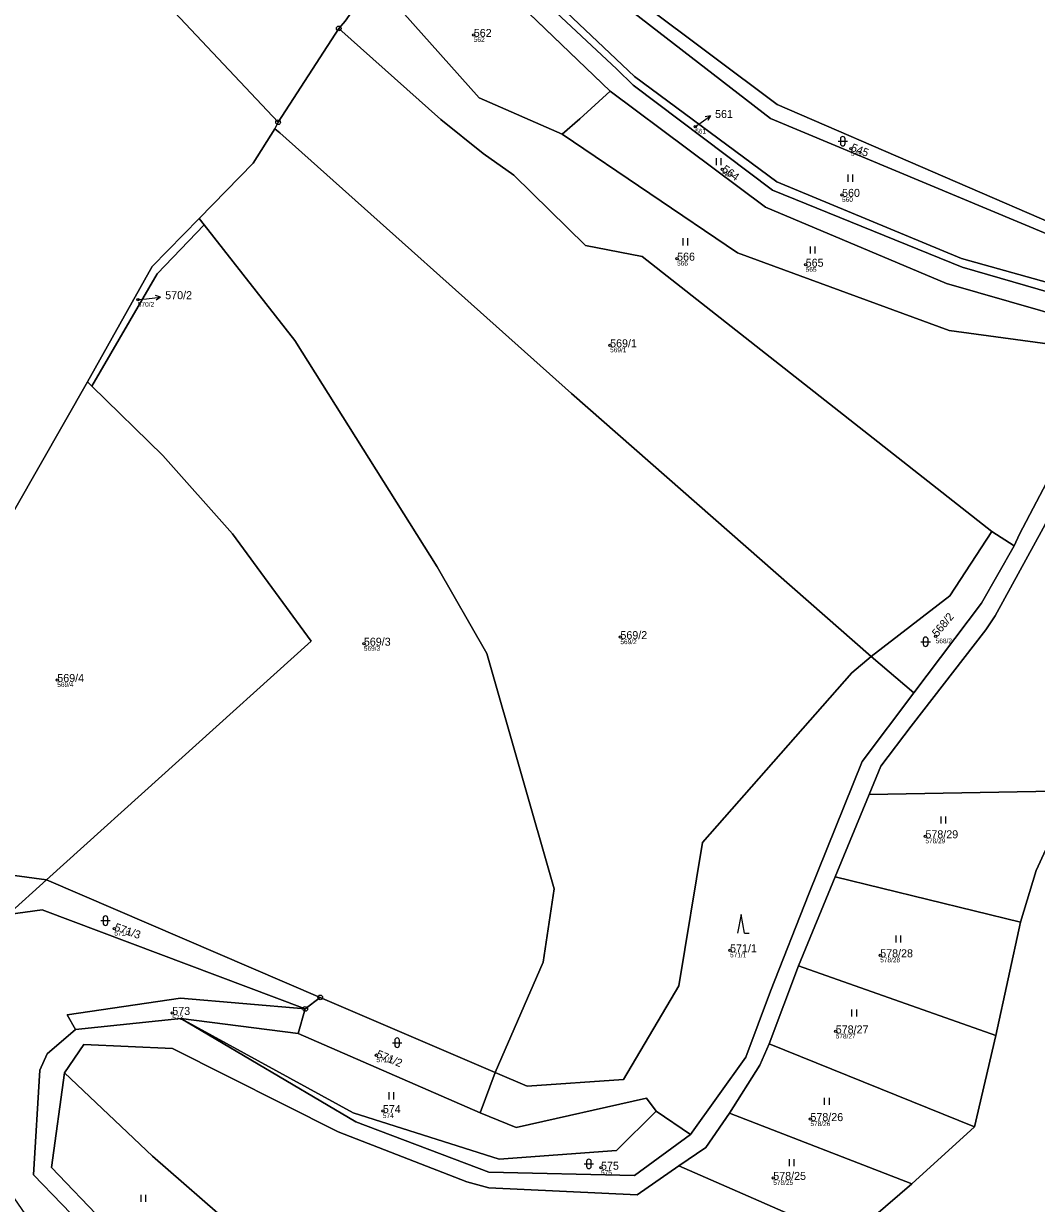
# Model space of a CAD drawing. Extents: x -680203 to -673936, y -1102717 to -1093650.
# Drawn here: x -677755.4 to -677540.3, y -1094885.2 to -1094634.7 of the extents above; entities that cross this region are included whole.
import ezdxf

# ---------------------------------------------------------------- set-up
doc = ezdxf.new("R2010")
doc.units = 0
for name, color, linetype in [('Definiční body', 7, 'Continuous'), ('SOxx01xx_ŽSp_násyp_plocha', 7, 'Continuous'), ('SOxx02xx_Koleje_param další_Popis10', 7, 'Continuous'), ('SOxx02xx_Staničení_Popis10', 7, 'Continuous'), ('SOxxxxxx_Koleje_hlavní_body_Popis10', 7, 'Continuous'), ('SOxxxxxx_Osa_bod_P', 7, 'Continuous'), ('x_prac', 7, 'Continuous')]:
    doc.layers.add(name, color=color, linetype=linetype)

msp = doc.modelspace()

# ---------------------------------------------------------------- linework, layer by layer
at = {"layer": 'Definiční body'}
for centre in [(-677659.8, -1094637.07), (-677612.78, -1094656.52), (-677579.73, -1094661.23), (-677607.03, -1094665.6), (-677581.6, -1094671.03), (-677616.63, -1094684.57), (-677589.32, -1094685.87), (-677731.13, -1094693.28), (-677630.85, -1094702.97), (-677683.14, -1094766.33), (-677628.67, -1094764.94), (-677561.72, -1094764.75), (-677748.24, -1094774.04), (-677563.9, -1094807.22), (-677736.12, -1094826.81), (-677605.38, -1094831.44), (-677573.5, -1094832.49), (-677723.82, -1094844.73), (-677582.94, -1094848.66), (-677680.48, -1094853.7), (-677679.11, -1094865.55), (-677588.32, -1094867.27), (-677632.78, -1094877.61), (-677596.21, -1094879.76)]:
    msp.add_circle(centre, 0.25, dxfattribs=at)
at = {"layer": 'SOxx01xx_ŽSp_násyp_plocha'}
for points in [[(-677675.43, -1094617.5), (-677673.85, -1094607.66), (-677673.68, -1094606.57), (-677672.29, -1094604.21), (-677665.55, -1094594.07), (-677820.76, -1094479.3), (-677838.95, -1094509.64), (-677835.85, -1094512.93), (-677701.35, -1094655.62), (-677688.47, -1094635.7), (-677687.08, -1094634.16), (-677680.92, -1094625.35)], [(-677659.18, -1094597.25), (-677623.8, -1094630.54), (-677595.36, -1094651.85), (-677529.24, -1094680.42), (-677484.11, -1094683.89), (-677442.15, -1094658.87), (-677340.41, -1094633.93), (-677344.14, -1094627.83), (-677346.96, -1094628.45), (-677363.22, -1094604.88), (-677386.32, -1094591.51), (-677542.2, -1094632.68), (-677546.59, -1094627.9), (-677551.18, -1094627.41), (-677604.46, -1094620.33), (-677654.52, -1094598.74)], [(-677629.44, -1094644.31), (-677625.97, -1094647.74), (-677596.35, -1094670), (-677556.13, -1094686.4), (-677517.94, -1094697.42), (-677498.86, -1094697.38), (-677497.53, -1094695.72), (-677517.95, -1094695.23), (-677556.23, -1094684.56), (-677595.46, -1094668.25), (-677625.69, -1094645.92), (-677668.83, -1094605), (-677662.51, -1094596.41), (-677665.55, -1094594.07), (-677672.29, -1094604.21)], [(-677595.36, -1094651.85), (-677623.8, -1094630.54), (-677659.18, -1094597.25), (-677665.55, -1094594.07), (-677662.51, -1094596.41), (-677625.8, -1094632.39), (-677596.78, -1094654.8), (-677530.69, -1094682.45), (-677490.63, -1094687.18), (-677486.27, -1094687.67), (-677484.11, -1094683.89), (-677529.24, -1094680.42)], [(-677517.95, -1094695.23), (-677497.53, -1094695.72), (-677490.63, -1094687.18), (-677530.69, -1094682.45), (-677596.78, -1094654.8), (-677625.8, -1094632.39), (-677662.51, -1094596.41), (-677668.83, -1094605), (-677625.69, -1094645.92), (-677595.46, -1094668.25), (-677556.23, -1094684.56)], [(-677672.29, -1094604.21), (-677673.68, -1094606.57), (-677673.85, -1094607.66), (-677630.81, -1094649.01), (-677597.87, -1094673.67), (-677559.4, -1094689.82), (-677518.98, -1094701.47), (-677509.2, -1094700.85), (-677500.45, -1094698.35), (-677498.86, -1094697.38), (-677517.94, -1094697.42), (-677556.13, -1094686.4), (-677596.35, -1094670), (-677625.97, -1094647.74), (-677629.44, -1094644.31)], [(-677673.85, -1094607.66), (-677675.43, -1094617.5), (-677680.92, -1094625.35), (-677658.67, -1094650.45), (-677641.02, -1094658.17), (-677637.26, -1094654.89), (-677630.81, -1094649.01)], [(-677549.8, -1094742.5), (-677545.08, -1094745.55), (-677543.93, -1094743.06), (-677528.07, -1094712.91), (-677509.56, -1094704.64), (-677519.22, -1094705.21), (-677558.84, -1094699.84), (-677603.77, -1094683.31), (-677641.02, -1094658.17), (-677658.67, -1094650.45), (-677680.92, -1094625.35), (-677687.08, -1094634.16), (-677688.47, -1094635.7), (-677666.78, -1094655.06), (-677657.84, -1094662.25), (-677651.28, -1094666.84), (-677636.05, -1094681.79), (-677624.08, -1094684.15)], [(-677575.4, -1094769.02), (-677558.75, -1094756.15), (-677549.8, -1094742.5), (-677624.08, -1094684.15), (-677636.05, -1094681.79), (-677651.28, -1094666.84), (-677657.84, -1094662.25), (-677666.78, -1094655.06), (-677688.47, -1094635.7), (-677701.35, -1094655.62), (-677702.03, -1094656.98), (-677701, -1094657.88), (-677639.05, -1094713.23)], [(-677637.26, -1094654.89), (-677641.02, -1094658.17), (-677603.77, -1094683.31), (-677558.84, -1094699.84), (-677519.22, -1094705.21), (-677509.56, -1094704.64), (-677506.38, -1094703.29), (-677500.45, -1094698.35), (-677509.2, -1094700.85), (-677518.98, -1094701.47), (-677559.4, -1094689.82), (-677597.87, -1094673.67), (-677630.81, -1094649.01)], [(-677655.28, -1094857.38), (-677648.48, -1094860.27), (-677627.98, -1094858.86), (-677616.25, -1094839.01), (-677611.24, -1094808.51), (-677579.53, -1094772.49), (-677575.4, -1094769.02), (-677639.05, -1094713.23), (-677701, -1094657.88), (-677702.03, -1094656.98), (-677706.63, -1094664.31), (-677718.12, -1094676.07), (-677717.05, -1094677.36), (-677697.79, -1094701.97), (-677667.61, -1094750), (-677657.05, -1094768.4), (-677642.74, -1094818.37), (-677645.08, -1094833.96)], [(-677718.12, -1094676.07), (-677728.12, -1094686.24), (-677741.84, -1094710.73), (-677740.9, -1094711.68), (-677727.02, -1094687.79), (-677717.05, -1094677.36)], [(-677711.07, -1094743.03), (-677694.35, -1094765.82), (-677750.51, -1094816.48), (-677692.42, -1094841.43), (-677655.28, -1094857.38), (-677645.08, -1094833.96), (-677642.74, -1094818.37), (-677657.05, -1094768.4), (-677667.61, -1094750), (-677697.79, -1094701.97), (-677717.05, -1094677.36), (-677727.02, -1094687.79), (-677740.9, -1094711.68), (-677725.85, -1094726.38)], [(-677532.58, -1094797.59), (-677526.14, -1094784.18), (-677513.12, -1094773.73), (-677505.16, -1094758.78), (-677508.54, -1094751.75), (-677515.7, -1094749.4), (-677508.17, -1094742.06), (-677506.13, -1094738.87), (-677496.77, -1094723.17), (-677486.94, -1094720.64), (-677483.44, -1094717.26), (-677474.58, -1094708.78), (-677457.3, -1094705.71), (-677426.85, -1094682.29), (-677461.71, -1094688.42), (-677492.54, -1094701.26), (-677525.03, -1094715.89), (-677538.88, -1094741.78), (-677549.06, -1094760.41), (-677551.07, -1094763.38), (-677566.94, -1094783.85), (-677573.38, -1094792.37), (-677575.85, -1094798.36)], [(-677802.13, -1094816.29), (-677777.78, -1094812.77), (-677750.51, -1094816.48), (-677694.35, -1094765.82), (-677711.07, -1094743.03), (-677725.85, -1094726.38), (-677740.9, -1094711.68), (-677741.84, -1094710.73), (-677797.88, -1094808.88)], [(-677545.08, -1094745.55), (-677549.8, -1094742.5), (-677558.75, -1094756.15), (-677575.4, -1094769.02), (-677566.38, -1094776.74), (-677552, -1094757.72)], [(-677596.83, -1094840.11), (-677588.67, -1094819.41), (-677577.35, -1094791.33), (-677566.38, -1094776.74), (-677575.4, -1094769.02), (-677579.53, -1094772.49), (-677611.24, -1094808.51), (-677616.25, -1094839.01), (-677627.98, -1094858.86), (-677648.48, -1094860.27), (-677655.28, -1094857.38), (-677658.44, -1094865.94), (-677650.77, -1094869.04), (-677623.14, -1094862.85), (-677621.06, -1094865.58), (-677613.8, -1094870.56), (-677602.02, -1094854.11)], [(-677575.85, -1094798.36), (-677583.06, -1094815.85), (-677543.68, -1094825.45), (-677540.38, -1094814.49), (-677532.58, -1094797.59)], [(-677802.13, -1094816.29), (-677815.5, -1094837.53), (-677814.93, -1094841.83), (-677813.44, -1094842.46), (-677811.85, -1094844.19), (-677776.37, -1094856.69), (-677748.53, -1094896.93), (-677741.25, -1094891.59), (-677753.29, -1094879.09), (-677751.97, -1094856.88), (-677750.42, -1094853.4), (-677744.38, -1094848.25), (-677746.17, -1094845.17), (-677722.06, -1094841.57), (-677695.59, -1094843.87), (-677751.43, -1094822.82), (-677758.64, -1094823.84), (-677750.51, -1094816.48), (-677777.78, -1094812.77)], [(-677751.43, -1094822.82), (-677695.59, -1094843.87), (-677692.42, -1094841.43), (-677750.51, -1094816.48), (-677758.64, -1094823.84)], [(-677583.06, -1094815.85), (-677590.84, -1094834.73), (-677548.95, -1094849.51), (-677543.68, -1094825.45)], [(-677590.84, -1094834.73), (-677597.1, -1094851.28), (-677553.47, -1094868.92), (-677548.95, -1094849.51)], [(-677746.17, -1094845.17), (-677744.38, -1094848.25), (-677721.99, -1094845.9), (-677697.11, -1094849.09), (-677695.59, -1094843.87), (-677722.06, -1094841.57)], [(-677658.44, -1094865.94), (-677655.28, -1094857.38), (-677692.42, -1094841.43), (-677695.59, -1094843.87), (-677697.11, -1094849.09)], [(-677654.42, -1094875.81), (-677629.49, -1094873.91), (-677621.06, -1094865.58), (-677623.14, -1094862.85), (-677650.77, -1094869.04), (-677658.44, -1094865.94), (-677697.11, -1094849.09), (-677721.99, -1094845.9), (-677685.44, -1094865.91)], [(-677613.8, -1094870.56), (-677621.06, -1094865.58), (-677629.49, -1094873.91), (-677654.42, -1094875.81), (-677685.44, -1094865.91), (-677721.99, -1094845.9), (-677684.82, -1094867.86), (-677656.58, -1094878.57), (-677625.68, -1094879.23)], [(-677580.49, -1094892.87), (-677616.24, -1094877.22), (-677625.12, -1094883.32), (-677656.6, -1094881.85), (-677661.26, -1094880.56), (-677688.61, -1094870.01), (-677723.8, -1094852.31), (-677742.6, -1094851.4), (-677746.69, -1094857.48), (-677728.02, -1094875.13), (-677710.8, -1094890.15), (-677700.2, -1094908.4), (-677692.05, -1094938.25), (-677658.56, -1094972.66), (-677634.39, -1094957.13), (-677628.08, -1094944.43), (-677623.95, -1094934.37), (-677606.73, -1094914.7), (-677603.51, -1094912.17), (-677588.76, -1094900.03)], [(-677597.1, -1094851.28), (-677599.05, -1094855.83), (-677605.51, -1094866.03), (-677566.77, -1094881.01), (-677553.47, -1094868.92)], [(-677725.66, -1094911.46), (-677710.8, -1094890.15), (-677728.02, -1094875.13), (-677746.69, -1094857.48), (-677749.49, -1094877.57), (-677738.48, -1094889.05)], [(-677605.51, -1094866.03), (-677610.51, -1094873.28), (-677616.24, -1094877.22), (-677580.49, -1094892.87), (-677566.77, -1094881.01)]]:
    msp.add_lwpolyline(points, close=True, dxfattribs=at)
for points in [[(-677797.88, -1094808.88), (-677741.84, -1094710.73), (-677728.12, -1094686.24), (-677718.12, -1094676.07), (-677706.63, -1094664.31), (-677702.03, -1094656.98), (-677701.35, -1094655.62), (-677835.85, -1094512.93)], [(-677528.07, -1094712.91), (-677543.93, -1094743.06), (-677545.08, -1094745.55), (-677552, -1094757.72), (-677566.38, -1094776.74), (-677577.35, -1094791.33), (-677588.67, -1094819.41), (-677596.83, -1094840.11), (-677602.02, -1094854.11), (-677613.8, -1094870.56), (-677625.68, -1094879.23), (-677656.58, -1094878.57), (-677684.82, -1094867.86), (-677721.99, -1094845.9), (-677744.38, -1094848.25), (-677750.42, -1094853.4), (-677751.97, -1094856.88), (-677753.29, -1094879.09), (-677741.25, -1094891.59)], [(-677738.48, -1094889.05), (-677749.49, -1094877.57), (-677746.69, -1094857.48), (-677742.6, -1094851.4), (-677723.8, -1094852.31), (-677688.61, -1094870.01), (-677661.26, -1094880.56), (-677656.6, -1094881.85), (-677625.12, -1094883.32), (-677616.24, -1094877.22), (-677610.51, -1094873.28), (-677605.51, -1094866.03), (-677599.05, -1094855.83), (-677597.1, -1094851.28), (-677590.84, -1094834.73), (-677583.06, -1094815.85), (-677575.85, -1094798.36), (-677573.38, -1094792.37), (-677566.94, -1094783.85), (-677551.07, -1094763.38), (-677549.06, -1094760.41), (-677538.88, -1094741.78)], [(-677532.58, -1094797.59), (-677540.38, -1094814.49), (-677543.68, -1094825.45), (-677548.95, -1094849.51), (-677553.47, -1094868.92), (-677566.77, -1094881.01), (-677580.49, -1094892.87)]]:
    msp.add_lwpolyline(points, dxfattribs=at)
at = {"layer": 'SOxx02xx_Koleje_param další_Popis10'}
for centre, radius in [((-677688.47, -1094635.7), 0.5), ((-677688.47, -1094635.7), 0.0303), ((-677701.35, -1094655.62), 0.5), ((-677701.35, -1094655.62), 0.0303), ((-677692.42, -1094841.43), 0.5), ((-677692.42, -1094841.43), 0.0303), ((-677695.59, -1094843.87), 0.5), ((-677695.59, -1094843.87), 0.0303)]:
    msp.add_circle(centre, radius, dxfattribs=at)
at = {"layer": 'SOxx02xx_Staničení_Popis10'}
for p, q in [((-677612.78, -1094656.52), (-677612.03, -1094656)), ((-677612.03, -1094656), (-677609.57, -1094654.28)), ((-677609.57, -1094654.28), (-677610.68, -1094654.44)), ((-677609.57, -1094654.28), (-677610.1, -1094655.26)), ((-677731.13, -1094693.28), (-677729.3, -1094693.08)), ((-677729.3, -1094693.08), (-677726.32, -1094692.77)), ((-677726.32, -1094692.77), (-677727.36, -1094692.37)), ((-677726.32, -1094692.77), (-677727.26, -1094693.37))]:
    msp.add_line(p, q, dxfattribs=at)
at = {"layer": 'SOxxxxxx_Koleje_hlavní_body_Popis10'}
for p, q in [((-677582.46, -1094659.64), (-677580.46, -1094659.64)), ((-677581.96, -1094659.14), (-677581.96, -1094660.14)), ((-677580.96, -1094660.14), (-677580.96, -1094659.14)), ((-677608.25, -1094664.72), (-677608.25, -1094663.22)), ((-677607.25, -1094664.72), (-677607.25, -1094663.22)), ((-677580.28, -1094668.24), (-677580.28, -1094666.74)), ((-677579.28, -1094668.24), (-677579.28, -1094666.74)), ((-677615.37, -1094681.75), (-677615.37, -1094680.25)), ((-677614.37, -1094681.75), (-677614.37, -1094680.25)), ((-677588.32, -1094683.5), (-677588.32, -1094682)), ((-677587.32, -1094683.5), (-677587.32, -1094682)), ((-677564.85, -1094765.91), (-677562.85, -1094765.91)), ((-677564.35, -1094765.41), (-677564.35, -1094766.41)), ((-677563.35, -1094766.41), (-677563.35, -1094765.41)), ((-677560.58, -1094804.52), (-677560.58, -1094803.02)), ((-677559.58, -1094804.52), (-677559.58, -1094803.02)), ((-677603.06, -1094823.83), (-677603.81, -1094827.83)), ((-677602.31, -1094827.83), (-677603.06, -1094823.83)), ((-677739.01, -1094825.14), (-677737.01, -1094825.14)), ((-677738.51, -1094824.64), (-677738.51, -1094825.64)), ((-677737.51, -1094825.64), (-677737.51, -1094824.64)), ((-677602.31, -1094827.83), (-677601.31, -1094827.83)), ((-677570.11, -1094829.76), (-677570.11, -1094828.26)), ((-677569.11, -1094829.76), (-677569.11, -1094828.26)), ((-677579.5, -1094845.51), (-677579.5, -1094844.01)), ((-677578.5, -1094845.51), (-677578.5, -1094844.01)), ((-677677.08, -1094851.05), (-677675.08, -1094851.05)), ((-677676.58, -1094850.55), (-677676.58, -1094851.55)), ((-677675.58, -1094851.55), (-677675.58, -1094850.55)), ((-677677.78, -1094863.08), (-677677.78, -1094861.58)), ((-677676.78, -1094863.08), (-677676.78, -1094861.58)), ((-677585.3, -1094864.27), (-677585.3, -1094862.77)), ((-677584.3, -1094864.27), (-677584.3, -1094862.77)), ((-677635.87, -1094876.29), (-677635.87, -1094877.29)), ((-677634.87, -1094877.29), (-677634.87, -1094876.29)), ((-677592.78, -1094877.29), (-677592.78, -1094875.79)), ((-677591.78, -1094877.29), (-677591.78, -1094875.79)), ((-677636.37, -1094876.79), (-677634.37, -1094876.79)), ((-677730.41, -1094884.85), (-677730.41, -1094883.35)), ((-677729.41, -1094884.85), (-677729.41, -1094883.35))]:
    msp.add_line(p, q, dxfattribs=at)
for centre, start, end in [((-677581.46, -1094659.14), 0, 180), ((-677581.46, -1094660.14), 180, 359.9879), ((-677563.85, -1094765.41), 0, 180), ((-677563.85, -1094766.41), 180, 359.9879), ((-677738.01, -1094824.64), 0, 180), ((-677738.01, -1094825.64), 180, 359.9879), ((-677676.08, -1094850.55), 0, 180), ((-677676.08, -1094851.55), 180, 359.9879), ((-677635.37, -1094876.29), 0, 180), ((-677635.37, -1094877.29), 180, 359.9879)]:
    msp.add_arc(centre, 0.5, start, end, dxfattribs=at)
at = {"layer": 'x_prac'}
for p, q in [((-677630.81, -1094649.01), (-677673.85, -1094607.66)), ((-677701.35, -1094655.62), (-677688.47, -1094635.7)), ((-677702.03, -1094656.98), (-677701.35, -1094655.62)), ((-677718.12, -1094676.07), (-677717.05, -1094677.36)), ((-677740.9, -1094711.68), (-677741.84, -1094710.73)), ((-677545.08, -1094745.55), (-677549.8, -1094742.5)), ((-677575.4, -1094769.02), (-677566.38, -1094776.74)), ((-677583.06, -1094815.85), (-677575.85, -1094798.36)), ((-677532.58, -1094797.59), (-677575.85, -1094798.36)), ((-677692.42, -1094841.43), (-677750.51, -1094816.48)), ((-677590.84, -1094834.73), (-677583.06, -1094815.85)), ((-677543.68, -1094825.45), (-677583.06, -1094815.85)), ((-677543.68, -1094825.45), (-677548.95, -1094849.51)), ((-677597.1, -1094851.28), (-677590.84, -1094834.73)), ((-677548.95, -1094849.51), (-677590.84, -1094834.73)), ((-677692.42, -1094841.43), (-677695.59, -1094843.87)), ((-677655.28, -1094857.38), (-677692.42, -1094841.43)), ((-677695.59, -1094843.87), (-677697.11, -1094849.09)), ((-677744.38, -1094848.25), (-677721.99, -1094845.9)), ((-677721.99, -1094845.9), (-677697.11, -1094849.09)), ((-677697.11, -1094849.09), (-677658.44, -1094865.94)), ((-677553.47, -1094868.92), (-677597.1, -1094851.28)), ((-677548.95, -1094849.51), (-677553.47, -1094868.92)), ((-677655.28, -1094857.38), (-677658.44, -1094865.94)), ((-677621.06, -1094865.58), (-677613.8, -1094870.56)), ((-677566.77, -1094881.01), (-677605.51, -1094866.03)), ((-677553.47, -1094868.92), (-677566.77, -1094881.01)), ((-677580.49, -1094892.87), (-677616.24, -1094877.22)), ((-677566.77, -1094881.01), (-677580.49, -1094892.87))]:
    msp.add_line(p, q, dxfattribs=at)
for points in [[(-677838.95, -1094509.64), (-677835.85, -1094512.93), (-677701.35, -1094655.62)], [(-677662.51, -1094596.41), (-677668.83, -1094605), (-677625.69, -1094645.92), (-677595.46, -1094668.25), (-677556.23, -1094684.56), (-677517.95, -1094695.23), (-677497.53, -1094695.72)], [(-677662.51, -1094596.41), (-677625.8, -1094632.39), (-677596.78, -1094654.8), (-677530.69, -1094682.45), (-677490.63, -1094687.18)], [(-677484.11, -1094683.89), (-677529.24, -1094680.42), (-677595.36, -1094651.85), (-677623.8, -1094630.54), (-677659.18, -1094597.25)], [(-677672.29, -1094604.21), (-677629.44, -1094644.31), (-677625.97, -1094647.74), (-677596.35, -1094670), (-677556.13, -1094686.4), (-677517.94, -1094697.42), (-677498.86, -1094697.38)], [(-677688.47, -1094635.7), (-677687.08, -1094634.16), (-677680.92, -1094625.35)], [(-677680.92, -1094625.35), (-677658.67, -1094650.45), (-677641.02, -1094658.17)], [(-677688.47, -1094635.7), (-677666.78, -1094655.06), (-677657.84, -1094662.25), (-677651.28, -1094666.84), (-677636.05, -1094681.79), (-677624.08, -1094684.15), (-677549.8, -1094742.5)], [(-677630.81, -1094649.01), (-677637.26, -1094654.89), (-677641.02, -1094658.17)], [(-677500.45, -1094698.35), (-677509.2, -1094700.85), (-677518.98, -1094701.47), (-677559.4, -1094689.82), (-677597.87, -1094673.67), (-677630.81, -1094649.01)], [(-677718.12, -1094676.07), (-677706.63, -1094664.31), (-677702.03, -1094656.98)], [(-677702.03, -1094656.98), (-677701, -1094657.88), (-677639.05, -1094713.23), (-677575.4, -1094769.02)], [(-677641.02, -1094658.17), (-677603.77, -1094683.31), (-677558.84, -1094699.84), (-677519.22, -1094705.21), (-677509.56, -1094704.64)], [(-677741.84, -1094710.73), (-677728.12, -1094686.24), (-677718.12, -1094676.07)], [(-677717.05, -1094677.36), (-677727.02, -1094687.79), (-677740.9, -1094711.68)], [(-677717.05, -1094677.36), (-677697.79, -1094701.97), (-677667.61, -1094750), (-677657.05, -1094768.4), (-677642.74, -1094818.37), (-677645.08, -1094833.96), (-677655.28, -1094857.38)], [(-677575.85, -1094798.36), (-677573.38, -1094792.37), (-677566.94, -1094783.85), (-677551.07, -1094763.38), (-677549.06, -1094760.41), (-677538.88, -1094741.78), (-677525.03, -1094715.89), (-677492.54, -1094701.26)], [(-677509.56, -1094704.64), (-677528.07, -1094712.91), (-677543.93, -1094743.06), (-677545.08, -1094745.55)], [(-677802.13, -1094816.29), (-677797.88, -1094808.88), (-677741.84, -1094710.73)], [(-677740.9, -1094711.68), (-677725.85, -1094726.38), (-677711.07, -1094743.03), (-677694.35, -1094765.82), (-677750.51, -1094816.48)], [(-677549.8, -1094742.5), (-677558.75, -1094756.15), (-677575.4, -1094769.02)], [(-677566.38, -1094776.74), (-677552, -1094757.72), (-677545.08, -1094745.55)], [(-677575.4, -1094769.02), (-677579.53, -1094772.49), (-677611.24, -1094808.51), (-677616.25, -1094839.01), (-677627.98, -1094858.86), (-677648.48, -1094860.27), (-677655.28, -1094857.38)], [(-677613.8, -1094870.56), (-677602.02, -1094854.11), (-677596.83, -1094840.11), (-677588.67, -1094819.41), (-677577.35, -1094791.33), (-677566.38, -1094776.74)], [(-677532.58, -1094797.59), (-677540.38, -1094814.49), (-677543.68, -1094825.45)], [(-677802.13, -1094816.29), (-677777.78, -1094812.77), (-677750.51, -1094816.48)], [(-677750.51, -1094816.48), (-677758.64, -1094823.84), (-677751.43, -1094822.82), (-677695.59, -1094843.87)], [(-677695.59, -1094843.87), (-677722.06, -1094841.57), (-677746.17, -1094845.17), (-677744.38, -1094848.25)], [(-677721.99, -1094845.9), (-677685.44, -1094865.91), (-677654.42, -1094875.81), (-677629.49, -1094873.91), (-677621.06, -1094865.58)], [(-677721.99, -1094845.9), (-677684.82, -1094867.86), (-677656.58, -1094878.57), (-677625.68, -1094879.23), (-677613.8, -1094870.56)], [(-677744.38, -1094848.25), (-677750.42, -1094853.4), (-677751.97, -1094856.88), (-677753.29, -1094879.09), (-677741.25, -1094891.59)], [(-677746.69, -1094857.48), (-677742.6, -1094851.4), (-677723.8, -1094852.31), (-677688.61, -1094870.01), (-677661.26, -1094880.56), (-677656.6, -1094881.85), (-677625.12, -1094883.32), (-677616.24, -1094877.22)], [(-677605.51, -1094866.03), (-677599.05, -1094855.83), (-677597.1, -1094851.28)], [(-677725.66, -1094911.46), (-677738.48, -1094889.05), (-677749.49, -1094877.57), (-677746.69, -1094857.48)], [(-677746.69, -1094857.48), (-677728.02, -1094875.13), (-677710.8, -1094890.15)], [(-677658.44, -1094865.94), (-677650.77, -1094869.04), (-677623.14, -1094862.85), (-677621.06, -1094865.58)], [(-677616.24, -1094877.22), (-677610.51, -1094873.28), (-677605.51, -1094866.03)]]:
    msp.add_lwpolyline(points, dxfattribs=at)

# ---------------------------------------------------------------- texts
at = {"layer": 'Definiční body'}
for s, p in [('562', (-677659.8, -1094638.56)), ('561', (-677612.78, -1094658.01)), ('545', (-677579.73, -1094662.72)), ('564', (-677607.03, -1094667.09)), ('560', (-677581.6, -1094672.52)), ('566', (-677616.63, -1094686.06)), ('565', (-677589.32, -1094687.36)), ('570/2', (-677731.13, -1094694.77)), ('569/1', (-677630.85, -1094704.46)), ('569/2', (-677628.67, -1094766.43)), ('568/2', (-677561.72, -1094766.24)), ('569/3', (-677683.14, -1094767.82)), ('569/4', (-677748.24, -1094775.53)), ('578/29', (-677563.9, -1094808.71)), ('571/3', (-677736.12, -1094828.3)), ('571/1', (-677605.38, -1094832.93)), ('578/28', (-677573.5, -1094833.98)), ('573', (-677723.82, -1094846.22)), ('578/27', (-677582.94, -1094850.15)), ('571/2', (-677680.48, -1094855.19)), ('574', (-677679.11, -1094867.04)), ('578/26', (-677588.32, -1094868.76)), ('575', (-677632.78, -1094879.1)), ('578/25', (-677596.21, -1094881.25))]:
    msp.add_text(s, height=1, dxfattribs=at).set_placement(p)
at = {"layer": 'SOxxxxxx_Osa_bod_P'}
for s, p in [('562', (-677659.8, -1094637.5)), ('561', (-677608.57, -1094654.71)), ('560', (-677581.6, -1094671.46)), ('566', (-677616.63, -1094685)), ('565', (-677589.32, -1094686.29)), ('570/2', (-677725.32, -1094693.18)), ('569/1', (-677630.85, -1094703.4)), ('569/2', (-677628.67, -1094765.36)), ('569/3', (-677683.14, -1094766.76)), ('569/4', (-677748.24, -1094774.47)), ('578/29', (-677563.9, -1094807.65)), ('571/1', (-677605.38, -1094831.86)), ('578/28', (-677573.5, -1094832.92)), ('573', (-677723.82, -1094845.16)), ('578/27', (-677582.94, -1094849.08)), ('574', (-677679.11, -1094865.98)), ('578/26', (-677588.32, -1094867.7)), ('575', (-677632.78, -1094878.03)), ('578/25', (-677596.21, -1094880.19))]:
    msp.add_text(s, height=1.7, dxfattribs=at).set_placement(p)
for s, rotation, p in [('545', 339, (-677579.88, -1094661.63)), ('564', 324, (-677607.28, -1094665.94)), ('568/2', 50, (-677561.39, -1094765.02)), ('571/3', 341, (-677736.26, -1094827.21)), ('571/2', 337, (-677680.65, -1094854.09))]:
    msp.add_text(s, height=1.7, rotation=rotation, dxfattribs=at).set_placement(p)

doc.saveas('drawing.dxf')
